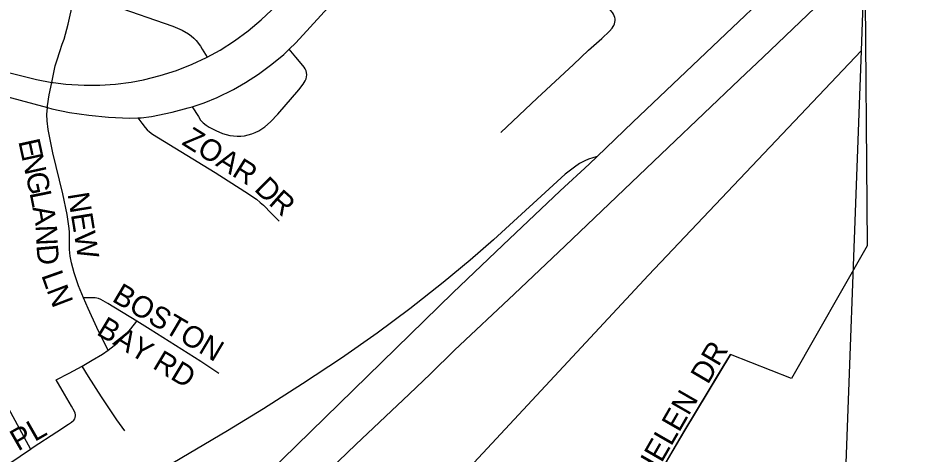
# Model space of a CAD drawing. Extents: x 1443599 to 1910620, y 1028088 to 1361369.
# Drawn here: x 1666158 to 1668244, y 1295790 to 1296807 of the extents above; entities that cross this region are included whole.
import ezdxf

# ---------------------------------------------------------------- set-up
doc = ezdxf.new("R2010")
doc.units = 0
for name, color, linetype in [('GM_X_City_Street', 7, 'Continuous'), ('GM_X_City_Street_Text', 7, 'Continuous'), ('GM_X_Corporation', 7, 'Continuous'), ('GM_X_Interchange_Ramps', 7, 'Continuous'), ('GM_X_Interstate_Route', 7, 'Continuous'), ('GM_X_Minor_River', 7, 'Continuous'), ('GM_X_Township_Subdivision', 7, 'Continuous'), ('GM_X_Township_Subdivision_Text', 7, 'Continuous')]:
    doc.layers.add(name, color=color, linetype=linetype)

msp = doc.modelspace()

# ---------------------------------------------------------------- linework, layer by layer
at = {"layer": 'GM_X_City_Street'}
for points in [[(1666599.6, 1296715.2), (1666629.6, 1296731.6), (1666663.1, 1296752.8), (1666695.2, 1296776.2), (1666725.6, 1296801.9), (1666749.5, 1296824.8), (1666818.8, 1296899.6), (1666858, 1296941)], [(1666237.8, 1296656.4), (1666239.4, 1296663.5), (1666245.5, 1296694.7), (1666249.7, 1296709.2), (1666256.1, 1296728), (1666262, 1296745.1), (1666266, 1296757.1), (1666275.8, 1296792.1), (1666287.2, 1296843.8), (1666292.4, 1296867.4)], [(1666292.4, 1296867.4), (1666295.6, 1296866.3), (1666380.2, 1296835.9), (1666519.1, 1296787.1), (1666541.5, 1296777.7), (1666555.6, 1296769.7), (1666562.2, 1296765), (1666568.4, 1296759.6), (1666574.1, 1296753.8), (1666583.8, 1296740.7), (1666588.1, 1296733.8), (1666599.6, 1296715.2)], [(1666790.3, 1296733.5), (1666806, 1296748.6), (1666839.1, 1296784.7), (1666905.1, 1296857.8), (1666923.4, 1296878.2)], [(1667283.5, 1296539.7), (1667368, 1296619.7), (1667452.5, 1296697.7), (1667488, 1296731.8), (1667518.7, 1296759), (1667536.9, 1296775.9), (1667542.9, 1296782.7), (1667545.5, 1296786.3), (1667546.8, 1296789), (1667548.5, 1296793), (1667549.5, 1296796.6), (1667549.9, 1296800.2), (1667549.7, 1296804.3), (1667549.2, 1296807.9), (1667547.9, 1296811.7), (1667546.1, 1296815), (1667543.4, 1296818.9), (1667538.1, 1296825.3), (1667532.3, 1296831.2), (1667508.4, 1296853.9)], [(1665942.7, 1296724.5), (1665975, 1296718.2), (1666058, 1296698.8), (1666201.6, 1296663.3), (1666237.8, 1296656.4)], [(1666564.5, 1296599.7), (1666592.5, 1296608.9), (1666622.6, 1296621.1), (1666660.6, 1296639.7), (1666688.9, 1296655.8), (1666719, 1296675.2), (1666750.3, 1296698.6), (1666777.8, 1296721.6), (1666790.3, 1296733.5)], [(1666564.5, 1296599.7), (1666579.1, 1296576.5), (1666584.1, 1296568.6), (1666590.2, 1296562), (1666597.1, 1296556.5), (1666604.4, 1296551.7), (1666619.6, 1296543.9), (1666635.4, 1296537.5), (1666652, 1296532.9), (1666660.6, 1296531.5), (1666669.3, 1296530.9), (1666678, 1296531.1), (1666686.7, 1296532.1), (1666695.2, 1296533.9), (1666703.6, 1296536.4), (1666711.6, 1296539.7), (1666719.4, 1296543.5), (1666733.8, 1296553), (1666746.8, 1296564.2), (1666764.1, 1296582.5), (1666812.8, 1296639), (1666823.4, 1296652.5), (1666828.1, 1296660.3), (1666829.9, 1296664.9), (1666831.1, 1296669.3), (1666831.8, 1296674.1), (1666831, 1296679.3), (1666829.7, 1296683.2), (1666827.9, 1296687.7), (1666825.5, 1296691.5), (1666822.6, 1296695.9), (1666806, 1296715.3), (1666790.3, 1296733.5)], [(1666237.8, 1296656.4), (1666240.6, 1296655.9), (1666270.2, 1296652.3), (1666313.1, 1296649.9), (1666349.5, 1296650.1), (1666385.8, 1296652.3), (1666422, 1296657), (1666451.3, 1296662.3), (1666489.8, 1296672.1), (1666527.6, 1296684.3), (1666564.4, 1296699), (1666597.6, 1296714.1), (1666599.6, 1296715.2)], [(1665932.5, 1296671.1), (1665934.6, 1296670.8), (1665992.7, 1296659), (1666078.8, 1296637.2), (1666227.4, 1296597.7)], [(1666227.4, 1296597.7), (1666227.7, 1296601.5), (1666231.3, 1296627.3), (1666237.8, 1296656.4)], [(1666311.5, 1296154.2), (1666300, 1296181.8), (1666289.5, 1296212.3), (1666283.2, 1296235.4), (1666280, 1296250.9), (1666278.6, 1296266.6), (1666279, 1296307.3), (1666278.2, 1296315.7), (1666273, 1296348.2), (1666263.1, 1296396.5), (1666240, 1296491.9), (1666229, 1296546.3), (1666226.9, 1296566.9), (1666226.2, 1296581.5), (1666227.4, 1296597.7)], [(1666227.4, 1296597.7), (1666237.3, 1296595), (1666278.7, 1296586.2), (1666323.9, 1296579.6), (1666369.4, 1296575.3), (1666418.3, 1296572.9), (1666437.7, 1296573.8)], [(1666437.7, 1296573.8), (1666445.9, 1296574.1), (1666469.6, 1296577.1), (1666517.5, 1296587.1), (1666555.5, 1296596.7), (1666564.5, 1296599.7)], [(1666437.7, 1296573.8), (1666447.3, 1296561.4), (1666455, 1296551.4), (1666459.7, 1296545.8), (1666464.9, 1296541.2), (1666471.8, 1296536), (1666618.4, 1296446.3), (1666687.3, 1296402.1), (1666714, 1296384.2), (1666723, 1296376.6), (1666730.6, 1296370.1), (1666749.4, 1296350.7), (1666767.3, 1296332.7)], [(1666435.8, 1296099.5), (1666368.1, 1296141), (1666351.8, 1296150.4), (1666346.3, 1296152.9), (1666338.3, 1296154.2), (1666327.8, 1296154.2), (1666311.5, 1296154.2)], [(1666368.6, 1296032.3), (1666356.6, 1296055.9), (1666342, 1296084.8), (1666321.9, 1296129.2), (1666311.5, 1296154.2)], [(1666368.6, 1296032.3), (1666390, 1296048.3), (1666404.9, 1296062.9), (1666421.2, 1296082.2), (1666435.8, 1296099.5)], [(1666626.6, 1295977.7), (1666606, 1295991.7), (1666584.9, 1296006), (1666466.5, 1296080.7), (1666435.8, 1296099.5)], [(1665743.6, 1295865.6), (1665759.7, 1295879.4), (1665780.7, 1295897.4), (1665824.4, 1295934.3), (1665863, 1295964.5), (1665898.5, 1295988.7), (1665929.2, 1296007.8), (1665966.7, 1296028.9), (1665995.7, 1296043.8), (1666010.3, 1296049.7), (1666017.6, 1296051.5), (1666024.9, 1296052.3), (1666032.3, 1296051.8), (1666039.3, 1296050.1), (1666045.5, 1296047), (1666051, 1296042.4), (1666055.9, 1296036.6), (1666060.3, 1296030.2), (1666088.8, 1295980.6), (1666141.1, 1295887.7), (1666172.4, 1295830.2), (1666187.9, 1295801.6)], [(1666308, 1295995.1), (1666331.2, 1296008.6), (1666355.2, 1296022.9), (1666368.6, 1296032.3)], [(1666247.9, 1295962.8), (1666277.6, 1295978.8), (1666308, 1295995.1)], [(1666407.9, 1295843.9), (1666389.3, 1295870.1), (1666353.1, 1295923.2), (1666323.3, 1295970.7), (1666308, 1295995.1)], [(1666187.9, 1295801.6), (1666194.1, 1295805.8), (1666249.2, 1295841.6), (1666276.1, 1295860), (1666283.3, 1295864.7), (1666288.9, 1295869.3), (1666291, 1295872.2), (1666291.7, 1295875.5), (1666292.5, 1295878.9), (1666292.5, 1295881.8), (1666291.8, 1295885.2), (1666290.3, 1295889.3), (1666283.5, 1295901.8), (1666267.4, 1295929.8), (1666247.9, 1295962.8)], [(1665743.6, 1295865.6), (1665809.3, 1295831.3), (1665859.6, 1295803.1), (1665887.8, 1295785.9), (1665939.7, 1295750.2), (1665960.7, 1295733.9), (1665973.3, 1295724.2), (1665981.3, 1295717.9), (1665987.3, 1295713.2), (1665993.8, 1295709), (1666000.7, 1295705.5), (1666007.8, 1295702.8), (1666015.1, 1295701.1), (1666022.4, 1295700.5), (1666029.7, 1295701.2), (1666036.9, 1295703.2), (1666051, 1295709.8), (1666071.7, 1295722.6), (1666187.9, 1295801.6)]]:
    msp.add_lwpolyline(points, dxfattribs=at)
at = {"layer": 'GM_X_Corporation'}
msp.add_lwpolyline([(1668264.1, 1297253.7), (1668131.9, 1297080), (1668131.9, 1296942.6), (1668137.2, 1296275.2), (1667960.4, 1295965.8), (1667818.4, 1296022), (1667710, 1295841.6), (1667487.5, 1295465.1), (1667387.4, 1295296), (1667125.1, 1295431.3), (1667051.3, 1295311.2), (1667309.8, 1295162.7), (1667239.2, 1295041), (1667398.2, 1294948.9), (1667464, 1294910), (1667580.2, 1294853.7), (1667460.5, 1294622.5), (1667403.3, 1294601.3), (1667222.7, 1294703.7), (1666933, 1294867.4), (1666645.2, 1294388.4)], dxfattribs=at)
at = {"layer": 'GM_X_Interchange_Ramps'}
msp.add_lwpolyline([(1667508, 1296483.5), (1667487.8, 1296477.3), (1667479, 1296473.3), (1667467.1, 1296467.3), (1667454.8, 1296459.1), (1667433.5, 1296442.8), (1667266.5, 1296289.7), (1667212.5, 1296241.9), (1667149.3, 1296189.6), (1667071.9, 1296128.9), (1666995.4, 1296072.2), (1666912.1, 1296013.8), (1666821.9, 1295953.7), (1666730.4, 1295895.4), (1666646.4, 1295844), (1666502.6, 1295758.6)], dxfattribs=at)
at = {"layer": 'GM_X_Interstate_Route'}
for points in [[(1665143.1, 1293832.3), (1665728.5, 1294604.5), (1665833.8, 1294741.8), (1666064, 1295016.3), (1666225.6, 1295207.5), (1666261.6, 1295245.7), (1666297.6, 1295283.8), (1666431.4, 1295425.7), (1666708.2, 1295712.6), (1667171.8, 1296165.6), (1667288.4, 1296276.6), (1667421.8, 1296403.2), (1667489.1, 1296466), (1667508, 1296483.5), (1667591.3, 1296563.5), (1667808, 1296769.4), (1668017.2, 1296969), (1668131.9, 1297080), (1668273.5, 1297221.4)], [(1666391.8, 1295238.1), (1666542.4, 1295402.4), (1666666.4, 1295533.9), (1666762.8, 1295632.7), (1666794.3, 1295664), (1666905.5, 1295773.4), (1666945.7, 1295812.2), (1667069.7, 1295929.5), (1667119.6, 1295977), (1667175.8, 1296032.1), (1667314.5, 1296162.7), (1667433.8, 1296275.4), (1667673.3, 1296504.6), (1667839.8, 1296663.1), (1667894.6, 1296714.9), (1668084.1, 1296896.7), (1668131.9, 1296942.6)]]:
    msp.add_lwpolyline(points, dxfattribs=at)
at = {"layer": 'GM_X_Minor_River'}
for points in [[(1668231.9, 1299919.6), (1668194, 1298845.6), (1668148, 1297437.1), (1668122.9, 1296730), (1668077.1, 1295497.9), (1668047.2, 1294570.4), (1667992.6, 1292663.3), (1667961.7, 1291513.4), (1667938.1, 1290163.1), (1667918.4, 1289105.3), (1667901.8, 1287829), (1667895.8, 1286755), (1667898.9, 1286232), (1667886.7, 1284837.5), (1667879.2, 1283186.4), (1667872.3, 1282350.9)], [(1666528.2, 1294330.9), (1666592.9, 1294400.2), (1666671.4, 1294449.3), (1666736.2, 1294524.7), (1666783.1, 1294608.3), (1666844.2, 1294707.7), (1666879.1, 1294779.4), (1666916, 1294855.1), (1666961.2, 1294962.8), (1666986.6, 1295072.7), (1666994.5, 1295224.9), (1667009.9, 1295332.9), (1667029.4, 1295454.9), (1667064.7, 1295562.7), (1667109.7, 1295646.3), (1667168.4, 1295713.7), (1667627.5, 1296207), (1668122.9, 1296730)]]:
    msp.add_lwpolyline(points, dxfattribs=at)
at = {"layer": 'GM_X_Township_Subdivision'}
msp.add_lwpolyline([(1667387.3, 1295296), (1667422.9, 1295355.2), (1667479.4, 1295451.5), (1667555.5, 1295578.2), (1667597.6, 1295648.7), (1667710.1, 1295841.6), (1667768.9, 1295939.7), (1667790.9, 1295976.3), (1667818.4, 1296022)], dxfattribs=at)

# ---------------------------------------------------------------- texts
at = {"layer": 'GM_X_City_Street_Text'}
for s, rotation, p in [('ZOAR', 327.9952, (1666538.2, 1296512.8)), ('E', 282.3333, (1666159.2, 1296519.2)), ('N', 282.3131, (1666166.7, 1296484.8)), ('G', 282.2016, (1666176.1, 1296441.9)), ('D', 315.4327, (1666707.1, 1296405.8)), ('L', 281.4117, (1666185.3, 1296399.1)), ('NEW', 279.1666, (1666274.1, 1296396.4)), ('R', 318.3872, (1666740.5, 1296373)), ('A', 279.8611, (1666192.2, 1296364.9)), ('N', 272.3177, (1666199.6, 1296323.3)), ('D', 274.9509, (1666201.5, 1296276.8)), ('L', 289.4657, (1666212.5, 1296207)), ('N', 290.8727, (1666224.7, 1296172.6)), ('BOSTON', 329.3769, (1666375.3, 1296147.6)), ('BAY RD', 329.037, (1666339.2, 1296069.9)), ('PL', 29.7432, (1666158.9, 1295795.8))]:
    msp.add_text(s, height=50, rotation=rotation, dxfattribs=at).set_placement(p)
at = {"layer": 'GM_X_Township_Subdivision_Text'}
for s, rotation, p in [('DR', 59.5389, (1667765.9, 1295950.4)), ('HELEN', 60.0988, (1667634, 1295726.2))]:
    msp.add_text(s, height=50, rotation=rotation, dxfattribs=at).set_placement(p)

doc.saveas('drawing.dxf')
